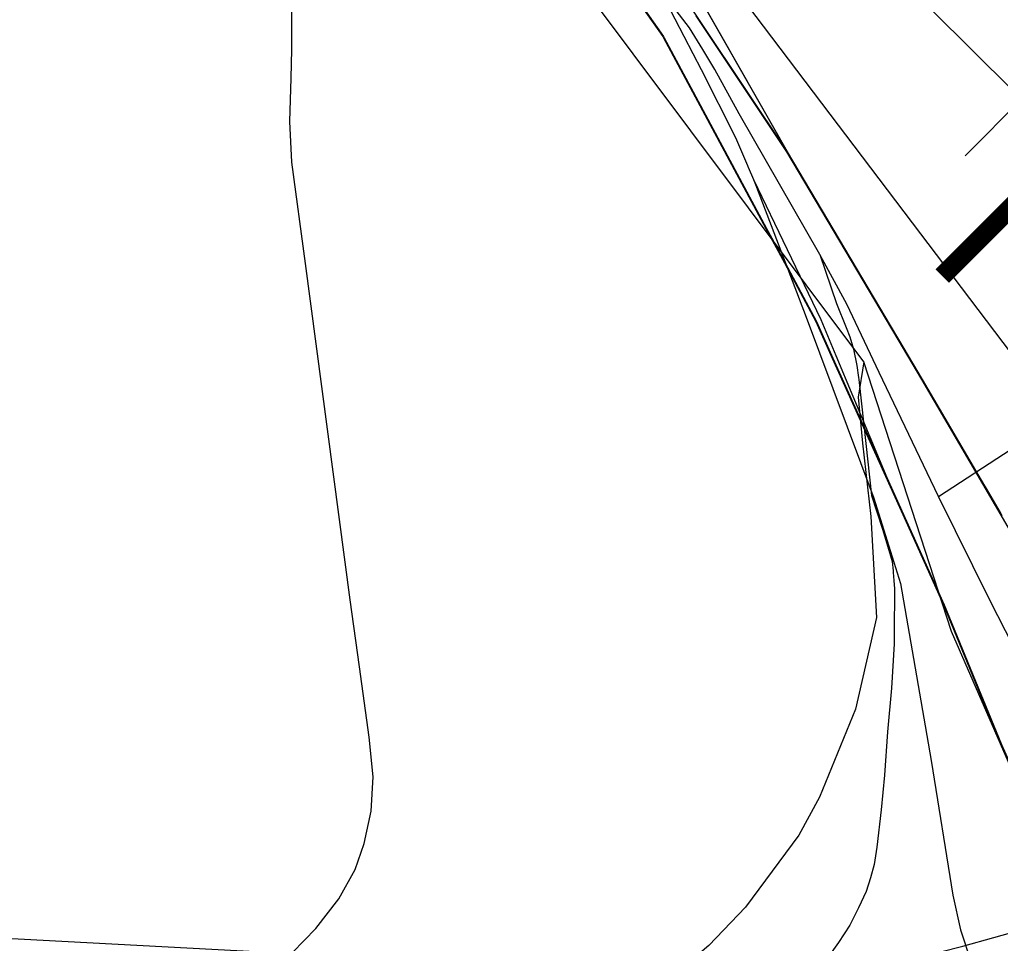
# Model space of a CAD drawing. Extents: x -132.8 to -73.3, y -60 to -26.
# Drawn here: x -125.4441 to -124.9494, y -51.1164 to -50.6506 of the extents above; entities that cross this region are included whole.
import ezdxf

# ---------------------------------------------------------------- set-up
doc = ezdxf.new("R2010")
doc.units = 0
for name, color, linetype in [('tdCoCityStreetMinor', 7, 'Continuous'), ('tdCoDivCarto', 7, 'Continuous'), ('tdCoInt', 7, 'Continuous'), ('tdCoIntCL', 7, 'Continuous'), ('tdCoIntRamp', 7, 'Continuous'), ('tdCoIntRte', 7, 'Continuous'), ('tdCoPipe', 7, 'Continuous'), ('tdCoPrimary', 7, 'Continuous'), ('tdCoSectLine', 7, 'Continuous'), ('tdStHwyIntRefPost1', 7, 'Continuous')]:
    doc.layers.add(name, color=color, linetype=linetype)

msp = doc.modelspace()

# ---------------------------------------------------------------- linework, layer by layer
at = {"layer": 'tdCoCityStreetMinor'}
msp.add_lwpolyline([(-125.36765, -51.18544), (-125.36465, -51.17918), (-125.35429, -51.16685), (-125.33506, -51.14786), (-125.30645, -51.12098), (-125.29461, -51.1089), (-125.28302, -51.09386), (-125.27488, -51.07906), (-125.2702, -51.06599), (-125.26674, -51.04971), (-125.26576, -51.03245), (-125.26773, -51.01248), (-125.27267, -50.97689), (-125.27735, -50.94318), (-125.29979, -50.77352), (-125.3067, -50.72247), (-125.30768, -50.702), (-125.30709, -50.68017), (-125.3067, -50.66575), (-125.3067, -50.63517)], dxfattribs=at)
at = {"layer": 'tdCoDivCarto'}
for p, q in [((-125.089, -50.66065), (-125.12869, -50.59113)), ((-125.11818, -50.64147), (-125.10443, -50.66768)), ((-125.05667, -50.71728), (-125.089, -50.66065)), ((-125.05667, -50.71728), (-125.089, -50.66065)), ((-125.10443, -50.66768), (-125.10022, -50.67572)), ((-125.10022, -50.67572), (-125.08295, -50.71004)), ((-125.08295, -50.71004), (-125.0769, -50.72421)), ((-125.00159, -50.8102), (-125.05667, -50.71728)), ((-125.00159, -50.8102), (-125.05667, -50.71728)), ((-125.0769, -50.72421), (-125.07669, -50.72469)), ((-125.0769, -50.72421), (-125.07669, -50.72469)), ((-125.07669, -50.72469), (-125.07658, -50.72496)), ((-125.07669, -50.72469), (-125.07658, -50.72496)), ((-125.07658, -50.72496), (-125.07391, -50.73121)), ((-125.07658, -50.72496), (-125.07391, -50.73121)), ((-125.07391, -50.73121), (-125.03991, -50.80188)), ((-125.03991, -50.80188), (-125.03233, -50.82002)), ((-125.00059, -50.81188), (-125.00159, -50.8102)), ((-125.00059, -50.81188), (-125.00159, -50.8102)), ((-125.00035, -50.81228), (-125.00059, -50.81188)), ((-125.00035, -50.81228), (-125.00059, -50.81188)), ((-124.9886, -50.8321), (-125.00035, -50.81228)), ((-125.03233, -50.82002), (-125.00666, -50.88145)), ((-125.03233, -50.82002), (-125.00666, -50.88145)), ((-124.95717, -50.88583), (-124.9886, -50.8321)), ((-125.00666, -50.88145), (-124.99673, -50.90346)), ((-125.00666, -50.88145), (-124.99673, -50.90346)), ((-124.95692, -50.88625), (-124.95717, -50.88583)), ((-124.95692, -50.88625), (-124.95717, -50.88583)), ((-124.94936, -50.89917), (-124.95692, -50.88625)), ((-124.94936, -50.89917), (-124.95692, -50.88625)), ((-124.99673, -50.90346), (-124.97773, -50.9456)), ((-124.97773, -50.9456), (-124.94882, -51.01613))]:
    msp.add_line(p, q, dxfattribs=at)
for points in [[(-125.089, -50.66065), (-125.12869, -50.59113), (-125.19426, -50.47943), (-125.21307, -50.44674), (-125.22841, -50.41917), (-125.24095, -50.3967), (-125.25184, -50.37623), (-125.26157, -50.35495), (-125.26943, -50.33523), (-125.27722, -50.31202), (-125.28166, -50.29427), (-125.28634, -50.26887), (-125.28938, -50.24729), (-125.29177, -50.2263), (-125.29204, -50.17027)], [(-125.16794, -50.55012), (-125.14429, -50.59283), (-125.12829, -50.62257), (-125.11818, -50.64147), (-125.10443, -50.66768)], [(-125.00159, -50.8102), (-125.05667, -50.71728), (-125.14212, -50.58944)], [(-125.05667, -50.71728), (-125.12869, -50.59113)], [(-125.16273, -50.59743), (-125.11931, -50.65913), (-125.11898, -50.65975)], [(-125.13937, -50.63063), (-125.11931, -50.65913), (-125.11898, -50.65975)], [(-125.11898, -50.65975), (-125.11659, -50.6642)], [(-125.11898, -50.65975), (-125.06729, -50.75587)], [(-125.11659, -50.6642), (-125.06729, -50.75587)], [(-125.10443, -50.66768), (-125.10022, -50.67572), (-125.08295, -50.71004), (-125.0769, -50.72421)], [(-125.00159, -50.8102), (-125.05667, -50.71728)], [(-125.07391, -50.73121), (-125.03991, -50.80188), (-125.03233, -50.82002)], [(-125.06729, -50.75587), (-125.0646, -50.76088), (-125.05791, -50.77331), (-125.04213, -50.80277), (-125.03379, -50.82128)], [(-125.06729, -50.75587), (-125.0646, -50.76088), (-125.05791, -50.77331), (-125.04213, -50.80277), (-125.03379, -50.82128)], [(-125.00059, -50.81188), (-125.00159, -50.8102)], [(-125.00059, -50.81188), (-125.00159, -50.8102)], [(-124.95609, -50.88767), (-124.9886, -50.8321), (-125.00059, -50.81188)], [(-124.95717, -50.88583), (-124.9886, -50.8321), (-125.00059, -50.81188)], [(-124.95717, -50.88583), (-124.9886, -50.8321), (-125.00035, -50.81228)], [(-125.03379, -50.82128), (-124.99673, -50.90346)], [(-125.03379, -50.82128), (-124.99673, -50.90346)], [(-124.94936, -50.89917), (-124.95717, -50.88583)], [(-124.94936, -50.89917), (-124.95609, -50.88767)], [(-124.99673, -50.90346), (-124.97773, -50.9456), (-124.94882, -51.01613), (-124.93304, -51.05118), (-124.91902, -51.08667), (-124.9048, -51.11401)], [(-124.99673, -50.90346), (-124.97773, -50.9456), (-124.94882, -51.01613), (-124.93304, -51.05118), (-124.91902, -51.08667), (-124.9048, -51.11401)], [(-124.99673, -50.90346), (-124.97773, -50.9456), (-124.94882, -51.01613), (-124.93304, -51.05118), (-124.91902, -51.08667), (-124.9048, -51.11401)], [(-124.94839, -50.90082), (-124.94936, -50.89917)]]:
    msp.add_lwpolyline(points, dxfattribs=at)
at = {"layer": 'tdCoInt'}
for points in [[(-125.01823, -50.82321), (-125.22187, -50.55129), (-125.25292, -50.50535), (-125.28043, -50.45117), (-125.30204, -50.3951), (-125.31549, -50.3425), (-125.32589, -50.28068), (-125.32935, -50.2264), (-125.32991, -50.1509), (-125.32587, -50.04615)], [(-124.92748, -50.84055), (-125.17247, -50.51715), (-125.2012, -50.47468), (-125.22555, -50.42673), (-125.24479, -50.37682), (-125.25673, -50.33007), (-125.26621, -50.27377), (-125.26937, -50.22427), (-125.26991, -50.15184), (-125.26587, -50.04717)], [(-125.90689, -51.22419), (-125.42387, -51.20167), (-125.31174, -51.19666), (-125.24092, -51.19121), (-125.14673, -51.17077), (-125.10671, -51.15991), (-125.02464, -51.1321), (-124.96833, -51.11786), (-124.90572, -51.10039), (-124.87551, -51.09703), (-124.84169, -51.09545), (-124.79512, -51.09689), (-124.75074, -51.10294), (-124.69896, -51.11465), (-124.62646, -51.14397), (-124.47956, -51.17282), (-123.93911, -51.21083)]]:
    msp.add_lwpolyline(points, dxfattribs=at)
at = {"layer": 'tdCoIntCL'}
for points in [[(-125.0404, -50.76912), (-125.08112, -50.69814), (-125.09336, -50.67583), (-125.09952, -50.6656), (-125.10617, -50.65482), (-125.12345, -50.63198), (-125.15444, -50.59101), (-125.17659, -50.56157), (-125.19717, -50.53422), (-125.20192, -50.52671), (-125.22259, -50.49393)], [(-125.0404, -50.76912), (-125.03201, -50.79372), (-125.02708, -50.80583), (-125.02527, -50.8105), (-125.02343, -50.81684), (-125.02169, -50.82495), (-125.02084, -50.83098), (-125.02072, -50.8321), (-125.0182, -50.85507), (-125.0143, -50.89057), (-125.00888, -50.9075), (-125.00618, -50.91643), (-125.00394, -50.92385), (-125.00342, -50.92849), (-125.00336, -50.9294), (-125.00308, -50.93334), (-125.0028, -50.93764), (-125.00275, -50.94363), (-125.00289, -50.95405), (-125.00289, -50.96528), (-125.00434, -50.98767), (-125.00637, -51.00977), (-125.00783, -51.03157), (-125.00957, -51.04902), (-125.01161, -51.06792), (-125.01306, -51.07664), (-125.01481, -51.08333), (-125.01713, -51.0903), (-125.02091, -51.09845), (-125.02527, -51.10717), (-125.03109, -51.11589), (-125.03719, -51.12461)], [(-124.98058, -50.8911), (-124.98628, -50.87915), (-125.01051, -50.82859), (-125.02686, -50.79402), (-125.04025, -50.76938), (-125.0404, -50.76912)], [(-124.76255, -51.19398), (-124.79281, -51.17054), (-124.81229, -51.15506), (-124.81302, -51.15447), (-124.8151, -51.15282), (-124.83253, -51.13625), (-124.84282, -51.12482), (-124.84873, -51.11722), (-124.87911, -51.0771), (-124.8927, -51.05558), (-124.89724, -51.04838), (-124.89968, -51.04453), (-124.91482, -51.01796), (-124.93492, -50.98214), (-124.95465, -50.94326), (-124.95464, -50.94326), (-124.98058, -50.8911), (-124.9184, -50.85058)]]:
    msp.add_lwpolyline(points, dxfattribs=at)
at = {"layer": 'tdCoIntRamp'}
for points in [[(-125.01823, -50.82321), (-125.02115, -50.84102), (-125.01888, -50.86414), (-125.0147, -50.90117), (-125.0119, -50.952), (-125.02238, -50.99824), (-125.04057, -51.04263), (-125.05105, -51.06174), (-125.07787, -51.09811), (-125.09637, -51.11753), (-125.11794, -51.13572), (-125.15894, -51.15976), (-125.19018, -51.1802)], [(-124.53669, -51.24367), (-124.6461, -51.25092), (-124.69044, -51.25163), (-124.74013, -51.24815), (-124.77515, -51.23863), (-124.81252, -51.22532), (-124.83953, -51.2079), (-124.86507, -51.179), (-124.88497, -51.15574), (-124.89847, -51.12722), (-124.92744, -51.06587), (-124.97396, -50.95907), (-125.01823, -50.82321)]]:
    msp.add_lwpolyline(points, dxfattribs=at)
at = {"layer": 'tdCoIntRte'}
for points in [[(-125.16311, -50.59743), (-125.11969, -50.65913), (-125.11936, -50.65975), (-125.11697, -50.6642), (-125.06767, -50.75587), (-125.05829, -50.77331), (-125.04251, -50.80277), (-125.03417, -50.82128), (-124.99711, -50.90346), (-124.97811, -50.9456), (-124.94919, -51.01613), (-124.93342, -51.05118), (-124.9194, -51.08667), (-124.90518, -51.11401), (-124.90227, -51.1196), (-124.89653, -51.13145), (-124.88497, -51.15574), (-124.83953, -51.2079)], [(-125.16311, -50.59743), (-125.11969, -50.65913), (-125.11936, -50.65975), (-125.11697, -50.6642), (-125.06767, -50.75587), (-125.06498, -50.76088), (-125.05829, -50.77331), (-125.04251, -50.80277), (-125.03417, -50.82128), (-124.99711, -50.90346), (-124.97811, -50.9456), (-124.94919, -51.01613), (-124.93342, -51.05118), (-124.9194, -51.08667), (-124.90518, -51.11401), (-124.89653, -51.13145), (-124.88997, -51.14449), (-124.88497, -51.15574), (-124.83953, -51.2079)], [(-124.55642, -51.17301), (-124.66583, -51.1663), (-124.6968, -51.15881), (-124.73665, -51.14421), (-124.75917, -51.13308), (-124.77059, -51.12744), (-124.80669, -51.10159), (-124.83431, -51.07693), (-124.85207, -51.0576), (-124.86394, -51.04242), (-124.86627, -51.03945), (-124.87909, -51.02051), (-124.90829, -50.97), (-124.98898, -50.8321), (-125.00097, -50.81188), (-125.05705, -50.71728), (-125.10288, -50.6487)], [(-124.55642, -51.17301), (-124.63449, -51.16823), (-124.63463, -51.16822), (-124.66583, -51.1663), (-124.6968, -51.15881), (-124.73665, -51.14421), (-124.74145, -51.14184), (-124.75917, -51.13308), (-124.77059, -51.12744), (-124.80669, -51.10159), (-124.83431, -51.07693), (-124.85207, -51.0576), (-124.86394, -51.04242), (-124.86627, -51.03945), (-124.87909, -51.02051), (-124.90829, -50.97), (-124.98898, -50.8321), (-125.00097, -50.81188), (-125.05705, -50.71728), (-125.10288, -50.6487)]]:
    msp.add_lwpolyline(points, dxfattribs=at)
at = {"layer": 'tdCoPipe'}
msp.add_line((-124.9103, -50.66199), (-124.96711, -50.71927), dxfattribs=at)
msp.add_lwpolyline([(-121.21573, -52.82232), (-121.68772, -52.7514), (-122.34953, -52.53964), (-122.86529, -52.34666), (-123.37271, -52.03464), (-123.83895, -51.66782), (-124.34957, -51.21071), (-124.84078, -50.78776), (-125.10644, -50.52423), (-125.44118, -50.10041), (-125.63639, -49.82438), (-125.73894, -49.63164), (-125.77869, -49.50967)], dxfattribs=at)
at = {"layer": 'tdCoPrimary'}
for p, q in [((-125.05667, -50.71728), (-125.089, -50.66065)), ((-125.05667, -50.71728), (-125.089, -50.66065)), ((-125.00159, -50.8102), (-125.05667, -50.71728)), ((-125.00159, -50.8102), (-125.05667, -50.71728)), ((-125.0769, -50.72421), (-125.07669, -50.72469)), ((-125.0769, -50.72421), (-125.07669, -50.72469)), ((-125.07669, -50.72469), (-125.07658, -50.72496)), ((-125.07669, -50.72469), (-125.07658, -50.72496)), ((-125.07658, -50.72496), (-125.07391, -50.73121)), ((-125.07658, -50.72496), (-125.07391, -50.73121)), ((-125.07391, -50.73121), (-125.07325, -50.73293)), ((-125.07391, -50.73121), (-125.07325, -50.73293)), ((-125.07325, -50.73293), (-125.07295, -50.73373)), ((-125.07325, -50.73293), (-125.07295, -50.73373)), ((-125.07295, -50.73373), (-125.04737, -50.80063)), ((-125.07295, -50.73373), (-125.04737, -50.80063)), ((-125.00059, -50.81188), (-125.00159, -50.8102)), ((-125.00059, -50.81188), (-125.00159, -50.8102)), ((-125.00035, -50.81228), (-125.00059, -50.81188)), ((-125.00035, -50.81228), (-125.00059, -50.81188)), ((-125.03233, -50.82002), (-125.00666, -50.88145)), ((-125.03233, -50.82002), (-125.00666, -50.88145)), ((-125.00666, -50.88145), (-124.99673, -50.90346)), ((-125.00666, -50.88145), (-124.99673, -50.90346)), ((-124.95692, -50.88625), (-124.95717, -50.88583)), ((-124.95692, -50.88625), (-124.95717, -50.88583)), ((-124.94936, -50.89917), (-124.95692, -50.88625)), ((-124.94936, -50.89917), (-124.95692, -50.88625))]:
    msp.add_line(p, q, dxfattribs=at)
for points in [[(-125.089, -50.66065), (-125.12869, -50.59113), (-125.19426, -50.47943), (-125.21307, -50.44674), (-125.22841, -50.41917), (-125.24095, -50.3967), (-125.25184, -50.37623), (-125.26157, -50.35495), (-125.26943, -50.33523), (-125.27722, -50.31202), (-125.28166, -50.29427), (-125.28634, -50.26887), (-125.28938, -50.24729), (-125.29177, -50.2263), (-125.29204, -50.17027)], [(-125.089, -50.66065), (-125.12869, -50.59113), (-125.19426, -50.47943), (-125.21307, -50.44674), (-125.22841, -50.41917), (-125.24095, -50.3967), (-125.25184, -50.37623), (-125.26157, -50.35495), (-125.26943, -50.33523), (-125.27722, -50.31202), (-125.28166, -50.29427), (-125.28634, -50.26887), (-125.28938, -50.24729), (-125.29177, -50.2263), (-125.29204, -50.17027)], [(-125.16794, -50.55012), (-125.14429, -50.59283), (-125.12829, -50.62257), (-125.11818, -50.64147), (-125.10443, -50.66768)], [(-125.16794, -50.55012), (-125.14429, -50.59283), (-125.12829, -50.62257), (-125.11818, -50.64147), (-125.10443, -50.66768)], [(-124.94936, -50.89917), (-124.95692, -50.88625), (-124.95717, -50.88583), (-124.9886, -50.8321), (-125.00035, -50.81228), (-125.00059, -50.81188), (-125.00159, -50.8102), (-125.05667, -50.71728), (-125.089, -50.66065), (-125.12869, -50.59113)], [(-125.11818, -50.64147), (-125.10443, -50.66768), (-125.10022, -50.67572), (-125.08295, -50.71004), (-125.0769, -50.72421), (-125.07669, -50.72469), (-125.07658, -50.72496), (-125.07391, -50.73121)], [(-125.10443, -50.66768), (-125.10022, -50.67572), (-125.08295, -50.71004), (-125.0769, -50.72421)], [(-125.10443, -50.66768), (-125.10022, -50.67572), (-125.08295, -50.71004), (-125.0769, -50.72421)], [(-125.07391, -50.73121), (-125.03991, -50.80188), (-125.03233, -50.82002)], [(-125.07391, -50.73121), (-125.03991, -50.80188), (-125.03233, -50.82002)], [(-125.07391, -50.73121), (-125.07325, -50.73293), (-125.07295, -50.73373), (-125.04737, -50.80063), (-125.01325, -50.89185), (-124.99972, -50.93495), (-124.98419, -51.0242), (-124.97328, -51.09205), (-124.96952, -51.10947), (-124.96393, -51.1264), (-124.95659, -51.14264), (-124.95026, -51.1537), (-124.94246, -51.16532), (-124.93112, -51.17907), (-124.92256, -51.18725)], [(-125.07391, -50.73121), (-125.03991, -50.80188), (-125.03233, -50.82002), (-125.00666, -50.88145), (-124.99673, -50.90346), (-124.97773, -50.9456), (-124.94882, -51.01613), (-124.93304, -51.05118), (-124.91902, -51.08667), (-124.9048, -51.11401), (-124.90189, -51.1196), (-124.88591, -51.14329), (-124.86556, -51.16872), (-124.8476, -51.18502)], [(-125.04737, -50.80063), (-125.01325, -50.89185), (-124.99972, -50.93495)], [(-125.04737, -50.80063), (-125.01325, -50.89185), (-124.99972, -50.93495)], [(-124.95717, -50.88583), (-124.9886, -50.8321), (-125.00035, -50.81228)], [(-124.95717, -50.88583), (-124.9886, -50.8321), (-125.00035, -50.81228)], [(-124.99673, -50.90346), (-124.97773, -50.9456), (-124.94882, -51.01613), (-124.93304, -51.05118), (-124.91902, -51.08667), (-124.9048, -51.11401)], [(-124.99673, -50.90346), (-124.97773, -50.9456), (-124.94882, -51.01613), (-124.93304, -51.05118), (-124.91902, -51.08667), (-124.9048, -51.11401)], [(-124.99972, -50.93495), (-124.98419, -51.0242), (-124.97328, -51.09205), (-124.96952, -51.10947), (-124.96393, -51.1264), (-124.95659, -51.14264), (-124.95026, -51.1537), (-124.94246, -51.16532), (-124.93112, -51.17907), (-124.91597, -51.19355), (-124.903, -51.20353), (-124.88782, -51.2129), (-124.87436, -51.21949), (-124.86014, -51.2249), (-124.84799, -51.22848), (-124.83624, -51.23092), (-124.83065, -51.2316)], [(-124.99972, -50.93495), (-124.98419, -51.0242), (-124.97328, -51.09205), (-124.96952, -51.10947), (-124.96393, -51.1264), (-124.95659, -51.14264), (-124.95026, -51.1537), (-124.94246, -51.16532), (-124.93112, -51.17907), (-124.91597, -51.19355), (-124.903, -51.20353), (-124.88782, -51.2129), (-124.87436, -51.21949), (-124.86014, -51.2249), (-124.84799, -51.22848), (-124.83624, -51.23092), (-124.83065, -51.2316)]]:
    msp.add_lwpolyline(points, dxfattribs=at)
at = {"layer": 'tdCoSectLine'}
msp.add_lwpolyline([(-125.54261, -51.10893), (-124.90591, -51.14276), (-124.89908, -51.14274)], dxfattribs=at)

# ---------------------------------------------------------------- texts
at = {"layer": 'tdStHwyIntRefPost1'}
msp.add_text('‒‒52', height=0.1, rotation=45, dxfattribs=at).set_placement((-124.95262, -50.806))

doc.saveas('drawing.dxf')
